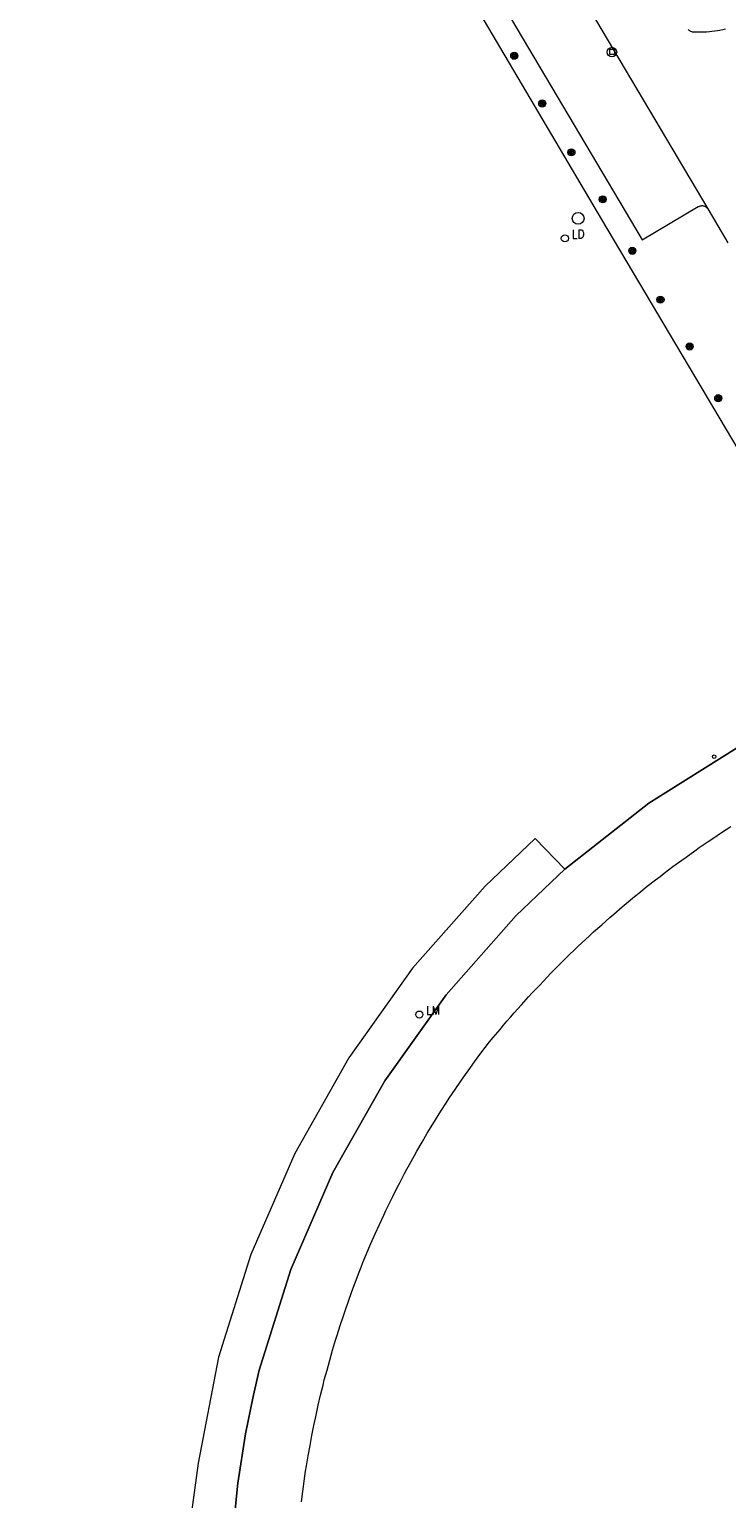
# Model space of a CAD drawing. Header units: metres. Extents: x 138165 to 154469, y 480134 to 494189.
# Tile 718 of 1056: x 145088 to 145137, y 488991 to 489094. Entities that reach past the tile are written whole.
import ezdxf

# ---------------------------------------------------------------- set-up
doc = ezdxf.new("R2010")
doc.units = ezdxf.units.M
doc.header["$LTSCALE"] = 0.001
doc.header["$MEASUREMENT"] = 0
for name, color, linetype, lineweight in [('Level 5', 7, 'Continuous', 0), ('TOP-L-terrein schutting raster hek leuning', 7, 'Continuous', 0), ('TOP-L-topo objecten punt', 7, 'Continuous', 0), ('TOP-L-topo objecten vlak', 7, 'Continuous', 0), ('TOP-L-verharding molgoot', 7, 'Continuous', 0)]:
    doc.layers.add(name, color=color, linetype=linetype, lineweight=lineweight)
doc.styles.add('Style-STANDARD', font='STANDARD.shx')

# ---------------------------------------------------------------- blocks, each defined once
blk = doc.blocks.new('24')
at = {"layer": 'TOP-L-topo objecten punt', "color": 7, "linetype": 'Continuous', "lineweight": 0}
for radius in [0.025, 0.0182, 0.0115, 0.005]:
    blk.add_circle((0, 0), radius, dxfattribs=at)
blk = doc.blocks.new('121')
at = {"layer": 'TOP-L-topo objecten punt', "color": 7, "linetype": 'Continuous', "lineweight": 0}
blk.add_circle((0, 0), 0.025, dxfattribs=at)
at = {"layer": 'TOP-L-topo objecten punt', "color": 7, "linetype": 'Continuous', "lineweight": 0, "style": 'Style-STANDARD'}
blk.add_text('LD', height=0.06, dxfattribs=at).set_placement((0.0483, 0))
blk = doc.blocks.new('*U13')
at = {"layer": 'Level 5', "color": 7, "linetype": 'Continuous', "lineweight": 0}
blk.add_circle((0, 0), 0.0415, dxfattribs=at)
blk = doc.blocks.new('150')
at = {"layer": 'Level 5', "color": 7, "linetype": 'Continuous', "lineweight": 0}
blk.add_blockref('*U13', (0, 0), dxfattribs=at)
blk = doc.blocks.new('39')
at = {"layer": 'TOP-L-topo objecten punt', "color": 7, "linetype": 'Continuous', "lineweight": 0}
for p, q in [((0.0175, 0.0175), (-0.0175, 0.0175)), ((-0.0175, 0.0175), (-0.0175, -0.0175)), ((0.0175, 0.0175), (0.0175, -0.0175)), ((0.0175, -0.0175), (-0.0175, -0.0175))]:
    blk.add_line(p, q, dxfattribs=at)
blk.add_circle((0, 0), 0.0332, dxfattribs=at)
blk = doc.blocks.new('16')
at = {"layer": 'TOP-L-topo objecten punt', "color": 7, "linetype": 'Continuous', "lineweight": 0}
blk.add_circle((0, 0), 0.025, dxfattribs=at)
at = {"layer": 'TOP-L-topo objecten punt', "color": 7, "linetype": 'Continuous', "lineweight": 0, "style": 'Style-STANDARD'}
blk.add_text('LM', height=0.06, dxfattribs=at).set_placement((0.0483, 0))
blk = doc.blocks.new('10')
at = {"layer": 'TOP-L-topo objecten punt', "linetype": 'Continuous', "lineweight": 0}
blk.add_circle((0, 0), 0.0125, dxfattribs=at)

msp = doc.modelspace()

# ---------------------------------------------------------------- linework, layer by layer
at = {"layer": 'TOP-L-terrein schutting raster hek leuning', "flags": 128}
msp.add_lwpolyline([(145102.42, 488987.84), (145102.85, 488992.05), (145103.39, 488995.52), (145103.92, 488998.15), (145104.35, 489000), (145106.57, 489007.08), (145109.53, 489013.88), (145113.18, 489020.34), (145117.48, 489026.39), (145122.4, 489031.95), (145125.82, 489035.21), (145131.72, 489039.85), (145138.08, 489043.84), (145143.58, 489046.61)], dxfattribs=at)
at = {"layer": 'TOP-L-topo objecten vlak', "flags": 128}
for points in [[(145088.19, 489162.06), (145135.88, 489081.65)], [(145104.09, 489125.32), (145131.27, 489079.47), (145135.21, 489081.8), (145135.26, 489081.82), (145135.3, 489081.84), (145135.35, 489081.85), (145135.4, 489081.86), (145135.45, 489081.87), (145135.5, 489081.87), (145135.55, 489081.86), (145135.6, 489081.85), (145135.64, 489081.83), (145135.69, 489081.81), (145135.73, 489081.79), (145135.77, 489081.76), (145135.81, 489081.72), (145135.85, 489081.69), (145135.88, 489081.65)], [(145146.83, 489048.15), (145147.22, 489049.24), (145128.42, 489080.9), (145102.7, 489124.48)], [(145134.49, 489094.27), (145134.53, 489094.23), (145134.57, 489094.2), (145134.62, 489094.16), (145134.67, 489094.14), (145134.72, 489094.11), (145134.78, 489094.09), (145134.84, 489094.08), (145135.61, 489094.09), (145135.79, 489094.1), (145135.99, 489094.11), (145136.17, 489094.13), (145136.37, 489094.16), (145136.55, 489094.18), (145136.73, 489094.21), (145136.93, 489094.25), (145137.11, 489094.29)], [(145135.88, 489081.65), (145137.29, 489079.25)], [(145143.58, 489046.61), (145138.08, 489043.84), (145131.72, 489039.85), (145125.82, 489035.21)], [(145107.32, 488990.74), (145107.41, 488991.46), (145107.46, 488991.82), (145107.51, 488992.18), (145107.61, 488992.9), (145107.67, 488993.26), (145107.79, 488993.97), (145107.92, 488994.69), (145108.05, 488995.4), (145108.19, 488996.11), (145108.34, 488996.82), (145108.42, 488997.18), (145108.5, 488997.53), (145108.66, 488998.24), (145108.83, 488998.94), (145108.92, 488999.3), (145109.11, 489000), (145109.3, 489000.7), (145109.4, 489001.05), (145109.5, 489001.4), (145109.71, 489002.09), (145109.82, 489002.44), (145110.04, 489003.13), (145110.26, 489003.82), (145110.38, 489004.16), (145110.62, 489004.85), (145110.86, 489005.53), (145111.11, 489006.21), (145111.38, 489006.89), (145111.51, 489007.23), (145111.64, 489007.56), (145111.78, 489007.9), (145112.06, 489008.57), (145112.2, 489008.9), (145112.49, 489009.57), (145112.79, 489010.23), (145113.1, 489010.89), (145113.25, 489011.22), (145113.41, 489011.54), (145113.73, 489012.2), (145114.05, 489012.84), (145114.22, 489013.17), (145114.56, 489013.81), (145114.73, 489014.13), (145114.9, 489014.45), (145115.25, 489015.09), (145115.43, 489015.4), (145115.79, 489016.03), (145116.16, 489016.66), (145116.54, 489017.28), (145116.92, 489017.89), (145117.11, 489018.2), (145117.5, 489018.81), (145117.7, 489019.11), (145118.11, 489019.72), (145118.51, 489020.32), (145118.72, 489020.62), (145119.14, 489021.21), (145119.35, 489021.5), (145119.78, 489022.09), (145120.22, 489022.67), (145120.54, 489023.07), (145120.78, 489023.37), (145121.27, 489023.95), (145121.52, 489024.24), (145121.76, 489024.53), (145122.01, 489024.82), (145122.26, 489025.11), (145122.77, 489025.67), (145123.28, 489026.24), (145123.54, 489026.52), (145124.06, 489027.07), (145124.32, 489027.35), (145124.85, 489027.9), (145125.11, 489028.17), (145125.38, 489028.44), (145125.65, 489028.71), (145126.19, 489029.24), (145126.47, 489029.5), (145126.74, 489029.77), (145127.02, 489030.03), (145127.57, 489030.54), (145127.85, 489030.8), (145128.42, 489031.31), (145128.99, 489031.82), (145129.27, 489032.06), (145129.85, 489032.56), (145130.14, 489032.8), (145130.73, 489033.29), (145131.02, 489033.53), (145131.62, 489034.01), (145132.21, 489034.47), (145132.52, 489034.71), (145132.82, 489034.94), (145133.43, 489035.4), (145134.04, 489035.85), (145134.35, 489036.07), (145134.97, 489036.51), (145135.28, 489036.73), (145135.9, 489037.16), (145136.22, 489037.37), (145136.85, 489037.79), (145137.49, 489038.21)], [(145125.82, 489035.21), (145123.75, 489037.38), (145120.23, 489034.03), (145115.13, 489028.26), (145110.64, 489021.96), (145106.84, 489015.22), (145103.76, 489008.13), (145101.48, 489000.9), (145100.05, 488993.45), (145098.42, 488981.41), (145098.42, 488974.9), (145102.65, 488974.77)], [(145125.82, 489035.21), (145122.4, 489031.95), (145117.48, 489026.39), (145113.18, 489020.34), (145109.53, 489013.88), (145106.57, 489007.08), (145104.35, 489000), (145103.92, 488998.15), (145103.39, 488995.52), (145102.85, 488992.05), (145102.42, 488987.84), (145102.26, 488984.91), (145102.24, 488981.13), (145102.35, 488978.35), (145102.65, 488974.77)]]:
    msp.add_lwpolyline(points, dxfattribs=at)
at = {"layer": 'TOP-L-verharding molgoot', "flags": 128}
msp.add_lwpolyline([(145088.19, 489162.06), (145135.88, 489081.65)], dxfattribs=at)

# ---------------------------------------------------------------- block references
at = {"layer": 'TOP-L-topo objecten punt', "xscale": 10, "yscale": 10, "zscale": 10}
for name, p in [('24', (145122.27, 489092.41)), ('39', (145129.14, 489092.67)), ('24', (145124.24, 489089.05)), ('24', (145126.29, 489085.62)), ('24', (145128.49, 489082.31)), ('150', (145126.76, 489080.97)), ('121', (145125.83, 489079.57)), ('24', (145130.57, 489078.69)), ('24', (145132.55, 489075.26)), ('24', (145134.6, 489071.96)), ('24', (145136.61, 489068.33)), ('10', (145136.32, 489043.13)), ('16', (145115.6, 489024.99))]:
    msp.add_blockref(name, p, dxfattribs=at)

doc.saveas('drawing.dxf')
